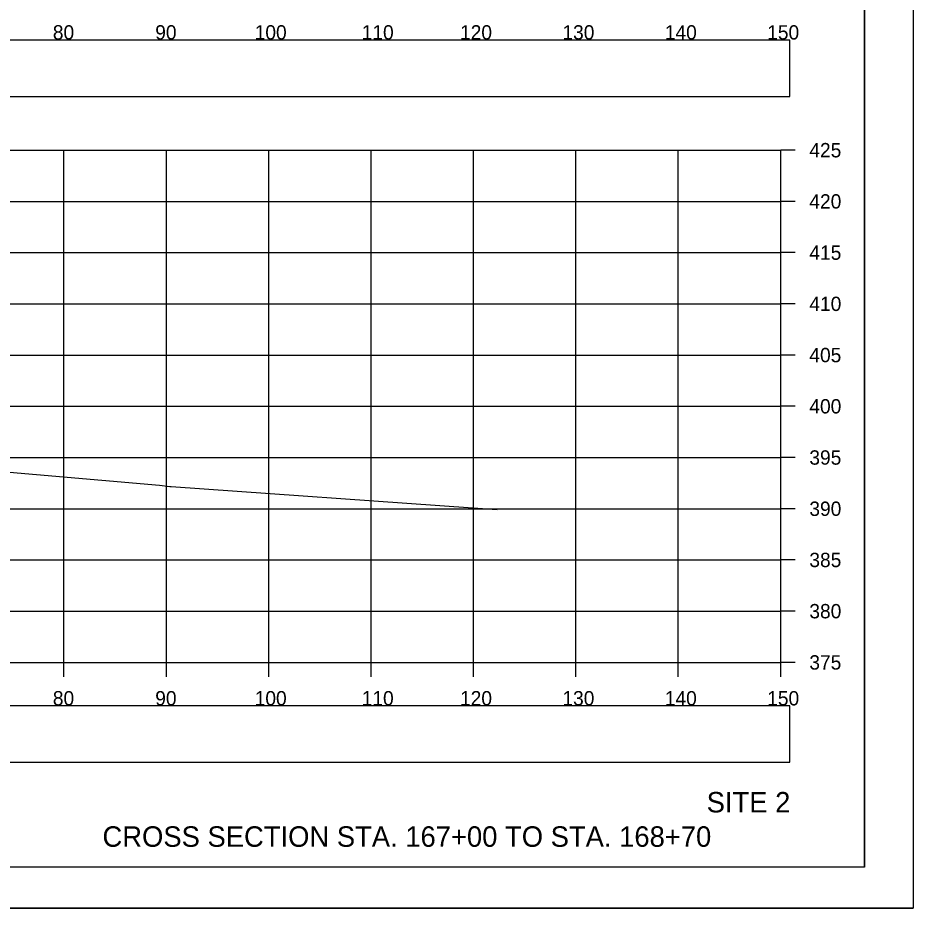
# Model space of a CAD drawing. Extents: x 1376273 to 1384221, y 378927 to 384592.
# Drawn here: x 1377933.8 to 1378021.2, y 380965.2 to 381052.1 of the extents above; entities that cross this region are included whole.
import ezdxf

# ---------------------------------------------------------------- set-up
doc = ezdxf.new("R2010")
doc.units = 0
for name, color, linetype in [('R_Axis', 7, 'Continuous'), ('R_Axis Annot', 7, 'Continuous'), ('R_Border', 7, 'Continuous'), ('R_Draft', 7, 'Continuous'), ('R_Exist Surface', 7, 'Continuous'), ('R_Grid', 7, 'Continuous'), ('R_No Plot', 7, 'Continuous')]:
    doc.layers.add(name, color=color, linetype=linetype)

msp = doc.modelspace()

# ---------------------------------------------------------------- linework, layer by layer
at = {"layer": 'R_Axis'}
for p, q in [((1378008.277, 380989.17), (1378008.277, 381039.17)), ((1378009.677, 381039.17), (1378008.277, 381039.17)), ((1378009.677, 381034.17), (1378008.277, 381034.17)), ((1378009.677, 381029.17), (1378008.277, 381029.17)), ((1378009.677, 381024.17), (1378008.277, 381024.17)), ((1378009.677, 381019.17), (1378008.277, 381019.17)), ((1378009.677, 381014.17), (1378008.277, 381014.17)), ((1378009.677, 381009.17), (1378008.277, 381009.17)), ((1378009.677, 381004.17), (1378008.277, 381004.17)), ((1378009.677, 380999.17), (1378008.277, 380999.17)), ((1378009.677, 380994.17), (1378008.277, 380994.17)), ((1377708.277, 380989.17), (1378008.277, 380989.17)), ((1377938.277, 380987.77), (1377938.277, 380989.17)), ((1377948.277, 380987.77), (1377948.277, 380989.17)), ((1377958.277, 380987.77), (1377958.277, 380989.17)), ((1377968.277, 380987.77), (1377968.277, 380989.17)), ((1377978.277, 380987.77), (1377978.277, 380989.17)), ((1377988.277, 380987.77), (1377988.277, 380989.17)), ((1377998.277, 380987.77), (1377998.277, 380989.17)), ((1378008.277, 380987.77), (1378008.277, 380989.17)), ((1378009.677, 380989.17), (1378008.277, 380989.17))]:
    msp.add_line(p, q, dxfattribs=at)
at = {"layer": 'R_Axis Annot'}
for points in [[(1377707.373, 381044.397), (1378009.174, 381044.397), (1378009.174, 381049.919), (1377707.373, 381049.919)], [(1377707.373, 380979.417), (1378009.174, 380979.417), (1378009.174, 380984.939), (1377707.373, 380984.939)]]:
    msp.add_lwpolyline(points, close=True, dxfattribs=at)
at = {"layer": 'R_Border'}
for q in [(1378016.457, 381174.63), (1377700.277, 380969.17)]:
    msp.add_line((1378016.457, 380969.17), q, dxfattribs=at)
at = {"layer": 'R_Exist Surface'}
msp.add_lwpolyline([(1377929.919, 381007.995), (1377947.606, 381006.454), (1377948.604, 381006.347), (1377948.738, 381006.355), (1377978.196, 381004.246), (1377980.603, 381004.082)], dxfattribs=at)
at = {"layer": 'R_Grid'}
for p, q in [((1377708.277, 381039.17), (1378008.277, 381039.17)), ((1377938.277, 380989.17), (1377938.277, 381039.17)), ((1377948.277, 380989.17), (1377948.277, 381039.17)), ((1377958.277, 380989.17), (1377958.277, 381039.17)), ((1377968.277, 380989.17), (1377968.277, 381039.17)), ((1377978.277, 380989.17), (1377978.277, 381039.17)), ((1377988.277, 380989.17), (1377988.277, 381039.17)), ((1377998.277, 380989.17), (1377998.277, 381039.17)), ((1378008.277, 380989.17), (1378008.277, 381039.17)), ((1377708.277, 381034.17), (1378008.277, 381034.17)), ((1377708.277, 381029.17), (1378008.277, 381029.17)), ((1377708.277, 381024.17), (1378008.277, 381024.17)), ((1377708.277, 381019.17), (1378008.277, 381019.17)), ((1377708.277, 381014.17), (1378008.277, 381014.17)), ((1377708.277, 381009.17), (1378008.277, 381009.17)), ((1377708.277, 381004.17), (1378008.277, 381004.17)), ((1377708.277, 380999.17), (1378008.277, 380999.17)), ((1377708.277, 380994.17), (1378008.277, 380994.17)), ((1377708.277, 380989.17), (1378008.277, 380989.17))]:
    msp.add_line(p, q, dxfattribs=at)
at = {"layer": 'R_No Plot'}
msp.add_line((1377687.876, 380965.192), (1378021.21, 380965.192), dxfattribs=at)
for points in [[(1377687.87, 381178.525), (1378021.21, 381178.525), (1378021.21, 380965.187), (1377687.87, 380965.187)], [(1377934.197, 381174.63), (1377934.197, 381164.75), (1377969.929, 381164.75), (1377969.929, 381161.83), (1377993.129, 381161.83), (1377993.129, 381137.498), (1378016.457, 381137.498), (1378016.457, 380969.17), (1377700.277, 380969.17), (1377700.277, 381174.63)]]:
    msp.add_lwpolyline(points, close=True, dxfattribs=at)

# ---------------------------------------------------------------- texts
at = {"layer": 'R_Axis Annot'}
for s, p in [('80', (1377937.191, 381049.97)), ('90', (1377947.191, 381049.97)), ('100', (1377956.905, 381049.97)), ('110', (1377967.357, 381049.97)), ('120', (1377976.96, 381049.97)), ('130', (1377986.96, 381049.97)), ('140', (1377996.96, 381049.97)), ('150', (1378006.96, 381049.97)), ('425', (1378011.077, 381038.47)), ('420', (1378011.077, 381033.47)), ('415', (1378011.077, 381028.47)), ('410', (1378011.077, 381023.47)), ('405', (1378011.077, 381018.47)), ('400', (1378011.077, 381013.47)), ('395', (1378011.077, 381008.47)), ('390', (1378011.077, 381003.47)), ('385', (1378011.077, 380998.47)), ('380', (1378011.077, 380993.47)), ('375', (1378011.077, 380988.47)), ('80', (1377937.191, 380984.97)), ('90', (1377947.191, 380984.97)), ('100', (1377956.905, 380984.97)), ('110', (1377967.357, 380984.97)), ('120', (1377976.96, 380984.97)), ('130', (1377986.96, 380984.97)), ('140', (1377996.96, 380984.97)), ('150', (1378006.96, 380984.97))]:
    msp.add_text(s, height=1.4, dxfattribs=at).set_placement(p)
at = {"layer": 'R_Draft'}
for s, p in [('SITE 2', (1378001.049, 380974.522)), ('CROSS SECTION STA. 167+00 TO STA. 168+70', (1377942.041, 380971.17))]:
    msp.add_text(s, height=2, dxfattribs=at).set_placement(p)

doc.saveas('drawing.dxf')
